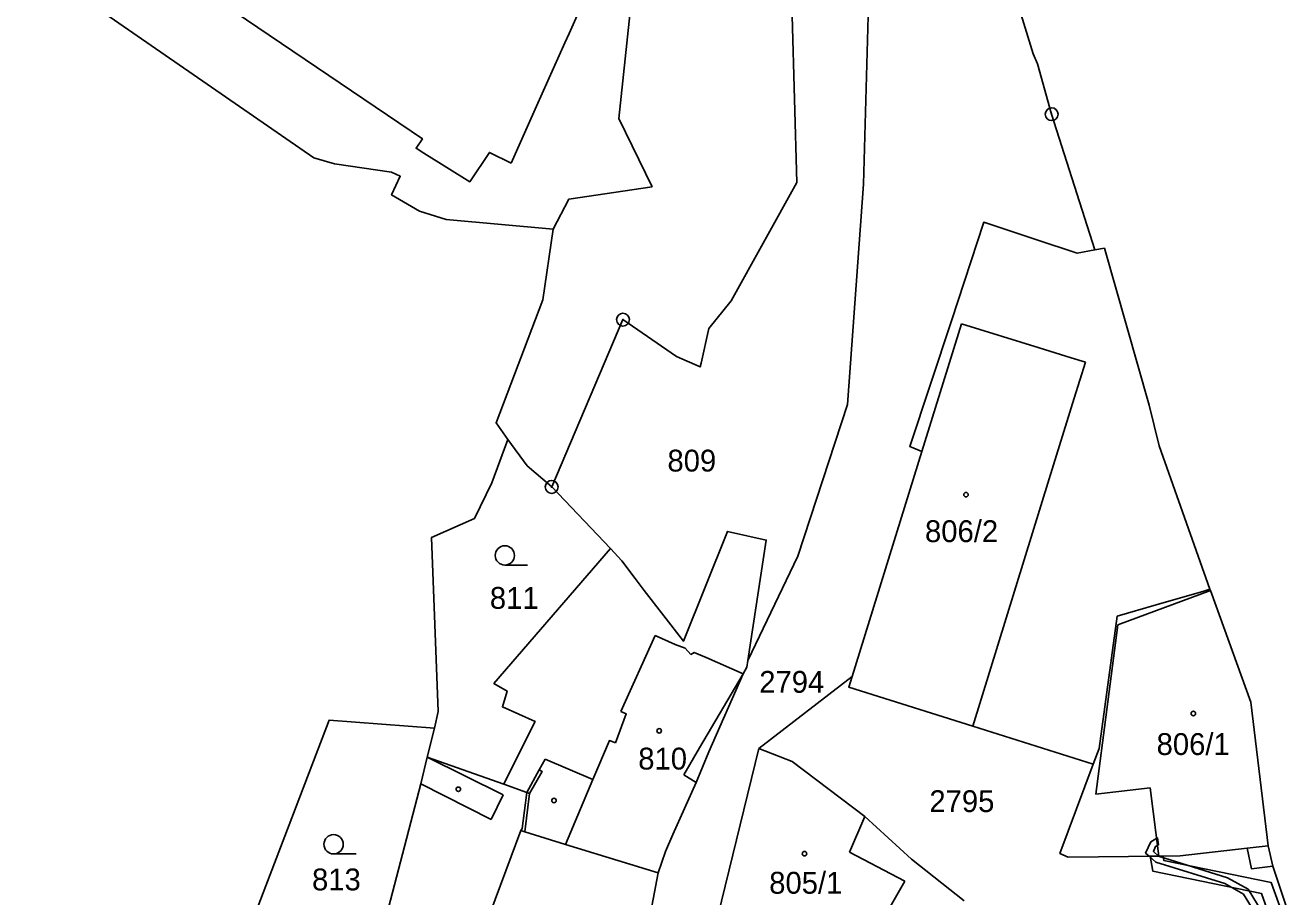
# Model space of a CAD drawing. Extents: x -644096 to -634268, y -1141430 to -1133463.
# Drawn here: x -639220.3 to -639122, y -1138046.4 to -1137978.7 of the extents above; entities that cross this region are included whole.
import ezdxf

# ---------------------------------------------------------------- set-up
doc = ezdxf.new("R2010")
doc.units = 0
for name, color, linetype in [('_CIVIL_CONSTRUCTION', 7, 'Continuous'), ('B_Hranice _3D', 7, 'Continuous'), ('M_Svah_Nasyp', 7, 'Continuous'), ('M_Svah_Zarez', 7, 'Continuous'), ('spodek_zarez', 7, 'Continuous'), ('svrsek_osa_sjezdy', 7, 'Continuous'), ('svrsek_osa_terminal_VRT', 7, 'Continuous'), ('svrsek_osa_VRT', 7, 'Continuous'), ('terminal_VRT', 7, 'Continuous')]:
    doc.layers.add(name, color=color, linetype=linetype)

msp = doc.modelspace()

# ---------------------------------------------------------------- linework, layer by layer
at = {"layer": '_CIVIL_CONSTRUCTION'}
for centre, radius in [((-639140.46, -1137985.58), 0.5), ((-639140.46, -1137985.58), 0.0303), ((-639173.8, -1138001.56), 0.5), ((-639173.8, -1138001.56), 0.0303), ((-639179.34, -1138014.57), 0.5), ((-639179.34, -1138014.57), 0.0303)]:
    msp.add_circle(centre, radius, dxfattribs=at)
at = {"layer": 'B_Hranice _3D'}
for points in [[(-639132.76, -1138042.17), (-639133.15, -1138043.06), (-639132.88, -1138043.3), (-639132.14, -1138043.29), (-639132.55, -1138042.92), (-639132.38, -1138042.53), (-639132.15, -1138042.41), (-639132.22, -1138041.88)], [(-639115.89, -1138066.53), (-639116.37, -1138066.26), (-639119.02, -1138059.01), (-639121.44, -1138052.48), (-639123.28, -1138048.97), (-639125.19, -1138045.87), (-639126.79, -1138044.97), (-639132.14, -1138043.29), (-639132.88, -1138043.3), (-639132.36, -1138043.76), (-639126.99, -1138045.43), (-639125.55, -1138046.25), (-639123.72, -1138049.21), (-639121.9, -1138052.68), (-639119.48, -1138059.19), (-639116.77, -1138066.6), (-639116.13, -1138066.97)], [(-639121.26, -1138067.88), (-639115.82, -1138066.33), (-639123.39, -1138045.34), (-639131.74, -1138043.62), (-639131.79, -1138043.29), (-639132.13, -1138043.29), (-639132.81, -1138043.3), (-639132.6, -1138044.46), (-639124.14, -1138046.2), (-639117.2, -1138065.68), (-639121.05, -1138066.78), (-639121.85, -1138067.01), (-639123.6, -1138068.11), (-639124.66, -1138069.7), (-639125.96, -1138070.77), (-639121.43, -1138067.93)]]:
    msp.add_lwpolyline(points, close=True, dxfattribs=at)
at = {"layer": 'M_Svah_Nasyp'}
for p, q in [((-639177.99, -1137979.29), (-639174.21, -1137970.84)), ((-639178.32, -1137980.02), (-639177.99, -1137979.29)), ((-639178.32, -1137980.02), (-639180.53, -1137984.95)), ((-639180.53, -1137984.95), (-639182.48, -1137989.39)), ((-639150.55, -1138011.81), (-639147.46, -1138001.89)), ((-639141.42, -1138003.76), (-639147.46, -1138001.89)), ((-639138.93, -1138004.53), (-639141.42, -1138003.76)), ((-639138.93, -1138004.53), (-639137.84, -1138004.87)), ((-639137.84, -1138004.87), (-639138.71, -1138007.68)), ((-639138.71, -1138007.68), (-639140.65, -1138013.95)), ((-639146.6, -1138033.19), (-639140.65, -1138013.95)), ((-639135.31, -1138025.3), (-639128.12, -1138022.63)), ((-639137.03, -1138038.48), (-639135.31, -1138025.3)), ((-639171.3, -1138026.14), (-639173.97, -1138032.04)), ((-639171.3, -1138026.14), (-639169.73, -1138026.82)), ((-639169.73, -1138026.82), (-639168.96, -1138027.12)), ((-639168.96, -1138027.12), (-639168.52, -1138027.6)), ((-639164.44, -1138029.12), (-639167.84, -1138034.86)), ((-639183.11, -1138038.51), (-639189.03, -1138035.59)), ((-639167.84, -1138034.86), (-639169.06, -1138036.97)), ((-639181.28, -1138038.33), (-639180.32, -1138036.59)), ((-639180.32, -1138036.59), (-639179.85, -1138035.74)), ((-639176.14, -1138037.34), (-639179.85, -1138035.74)), ((-639178.26, -1138042.38), (-639176.14, -1138037.34)), ((-639169.06, -1138036.97), (-639168.11, -1138037.56)), ((-639189.52, -1138037.67), (-639184.05, -1138040.45)), ((-639184.05, -1138040.45), (-639183.11, -1138038.51)), ((-639181.44, -1138041.41), (-639181.08, -1138038.43)), ((-639181.28, -1138038.33), (-639181.08, -1138038.43)), ((-639132.8, -1138037.98), (-639137.03, -1138038.48)), ((-639132.13, -1138043.29), (-639132.8, -1138037.98)), ((-639156.19, -1138042.98), (-639154.98, -1138040.2)), ((-639181.75, -1138041.31), (-639185.03, -1138050.09)), ((-639125.25, -1138042.67), (-639123.61, -1138042.48)), ((-639151.88, -1138045.23), (-639156.19, -1138042.98)), ((-639155.98, -1138052.38), (-639151.88, -1138045.23))]:
    msp.add_line(p, q, dxfattribs=at)
for points in [[(-639189.28, -1137988.61), (-639189.89, -1137988.23), (-639189.4, -1137987.5), (-639221.41, -1137965.81), (-639222.01, -1137966.41), (-639225.98, -1137962.87), (-639223.85, -1137960.77), (-639226.67, -1137958.19), (-639220.08, -1137950.16), (-639223.04, -1137947.55), (-639219.37, -1137943.38), (-639219.59, -1137943.19), (-639219.46, -1137943.04), (-639220.29, -1137942.31), (-639217.09, -1137938.68), (-639216.26, -1137939.41), (-639216.13, -1137939.26), (-639215.91, -1137939.46), (-639212.22, -1137935.28), (-639209.4, -1137937.9), (-639202.93, -1137930.57), (-639225.23, -1137921.93)], [(-639189.28, -1137988.61), (-639185.71, -1137990.83), (-639184.19, -1137988.55), (-639182.48, -1137989.39)], [(-639168.52, -1138027.6), (-639168.27, -1138027.44), (-639167.34, -1138027.85), (-639164.44, -1138029.12)], [(-639173.97, -1138032.04), (-639173.54, -1138032.22), (-639174.39, -1138034.47)], [(-639174.39, -1138034.47), (-639174.85, -1138034.3), (-639176.14, -1138037.34)], [(-639181.08, -1138038.43), (-639180.09, -1138036.7), (-639180.32, -1138036.59)]]:
    msp.add_lwpolyline(points, dxfattribs=at)
at = {"layer": 'M_Svah_Zarez'}
for centre in [(-639147.117, -1138015.169), (-639129.437, -1138032.199), (-639170.977, -1138033.539), (-639186.597, -1138038.089), (-639179.167, -1138038.969), (-639159.677, -1138043.099)]:
    msp.add_circle(centre, 0.175, dxfattribs=at)
at = {"layer": 'spodek_zarez'}
msp.add_circle((-638683.068, -1137056.847), 1378.084, dxfattribs=at)
at = {"layer": 'svrsek_osa_sjezdy'}
for p, q in [((-639182.983, -1138020.65), (-639181.233, -1138020.65)), ((-639196.303, -1138043.12), (-639194.553, -1138043.12))]:
    msp.add_line(p, q, dxfattribs=at)
for centre in [(-639182.983, -1138019.9), (-639196.303, -1138042.37)]:
    msp.add_circle(centre, 0.75, dxfattribs=at)
at = {"layer": 'svrsek_osa_terminal_VRT'}
msp.add_arc((-642050.261, -1145189.597), 8802.25, 41.4131519, 75.3170489, dxfattribs=at)
at = {"layer": 'terminal_VRT'}
for p, q in [((-639171.52, -1137991.22), (-639174.12, -1137985.92)), ((-639180.02, -1138000.01), (-639179.22, -1137994.51)), ((-639182.74, -1138010.88), (-639183.99, -1138014.26)), ((-639181.26, -1138012.92), (-639182.74, -1138010.88)), ((-639179.34, -1138014.57), (-639181.26, -1138012.92)), ((-639179.34, -1138014.57), (-639174.77, -1138019.36)), ((-639163.23, -1138034.93), (-639155.98, -1138029.32)), ((-639189.03, -1138035.59), (-639188.46, -1138033.33)), ((-639189.03, -1138035.59), (-639183.07, -1138037.7)), ((-639174.27, -1138061.85), (-639171.07, -1138044.6))]:
    msp.add_line(p, q, dxfattribs=at)
for points in [[(-639137.11, -1137996.12), (-639140.46, -1137985.58), (-639141.55, -1137981.66), (-639141.91, -1137980.88), (-639143.58, -1137975.39), (-639143.99, -1137974.6), (-639144.75, -1137970.5), (-639145.22, -1137959.56)], [(-639174.12, -1137985.92), (-639172.64, -1137971.97), (-639173.95, -1137970.25)], [(-639219.88, -1137973.73), (-639197.84, -1137988.96), (-639196.23, -1137989.43), (-639191.8, -1137990.08), (-639191.12, -1137990.4), (-639191.79, -1137991.86), (-639189.63, -1137993.12), (-639187.56, -1137993.78), (-639179.22, -1137994.51)], [(-639154.74, -1137977.94), (-639160.65, -1137977.92), (-639160.29, -1137990.9), (-639165.39, -1138000.1), (-639167.12, -1138002.25), (-639167.71, -1138004.94), (-639167.79, -1138005.23), (-639169.63, -1138004.42), (-639173.8, -1138001.56), (-639179.34, -1138014.57)], [(-639164.09, -1138028.08), (-639160.21, -1138019.97), (-639156.34, -1138008.16), (-639155.1, -1137991.03), (-639154.74, -1137977.94)], [(-639179.22, -1137994.51), (-639178, -1137992.18), (-639171.52, -1137991.22)], [(-639137.11, -1137996.12), (-639138.48, -1137996.4), (-639141.7, -1137995.33), (-639145.74, -1137993.98), (-639148.25, -1138001.65), (-639151.5, -1138011.42), (-639150.55, -1138011.81), (-639155.98, -1138029.32)], [(-639128.16, -1138022.53), (-639132.11, -1138011.37), (-639132.88, -1138008.22), (-639136.36, -1137996), (-639137.11, -1137996.12)], [(-639182.74, -1138010.88), (-639183.67, -1138009.58), (-639180.02, -1138000.01)], [(-639183.99, -1138014.26), (-639185.35, -1138017.04), (-639188.7, -1138018.51), (-639188.17, -1138032.04), (-639188.46, -1138033.33)], [(-639174.77, -1138019.36), (-639173.89, -1138020.31), (-639172.86, -1138021.7), (-639172.15, -1138022.62), (-639169.1, -1138026.57), (-639165.67, -1138018.03), (-639162.66, -1138018.71), (-639164.09, -1138028.08)], [(-639183.07, -1138037.7), (-639181.63, -1138034.82), (-639180.63, -1138032.81), (-639183.17, -1138031.68), (-639182.81, -1138030.45), (-639183.84, -1138029.85), (-639174.77, -1138019.36)], [(-639128.16, -1138022.53), (-639128.62, -1138022.67), (-639132.34, -1138023.75), (-639135.36, -1138024.63), (-639136.77, -1138034.91), (-639137.23, -1138036.13)], [(-639123.26, -1138044.07), (-639123.61, -1138042.48), (-639124.96, -1138031.31), (-639128.12, -1138022.63), (-639128.16, -1138022.53)], [(-639171.07, -1138044.6), (-639170.48, -1138042.93), (-639169.92, -1138041.62), (-639168.11, -1138037.56), (-639167.11, -1138035.19), (-639164.44, -1138029.12), (-639164.17, -1138028.58), (-639164.09, -1138028.08)], [(-639155.98, -1138029.32), (-639156.24, -1138030.16), (-639146.6, -1138033.19), (-639137.23, -1138036.13)], [(-639188.46, -1138033.33), (-639196.65, -1138032.72), (-639204.34, -1138052.86)], [(-639189.03, -1138035.59), (-639189.52, -1138037.67), (-639193.47, -1138052.78), (-639191.86, -1138053.31), (-639192.88, -1138056.29)], [(-639162.68, -1138049.14), (-639166.43, -1138047.96), (-639163.23, -1138034.93)], [(-639163.23, -1138034.93), (-639160.64, -1138035.92), (-639154.98, -1138040.2), (-639151.37, -1138043.52), (-639147.27, -1138046.77)], [(-639137.23, -1138036.13), (-639139.82, -1138043.08), (-639139.18, -1138043.36), (-639132.13, -1138043.29), (-639130.46, -1138043.27), (-639125.25, -1138042.67), (-639124.93, -1138044.27), (-639123.26, -1138044.07)], [(-639183.07, -1138037.7), (-639181.28, -1138038.33), (-639181.65, -1138041.13), (-639181.75, -1138041.31), (-639181.44, -1138041.41), (-639178.26, -1138042.38), (-639171.07, -1138044.6)], [(-639115.23, -1138069.2), (-639114.9, -1138069.08), (-639123.26, -1138044.07)]]:
    msp.add_lwpolyline(points, dxfattribs=at)

# ---------------------------------------------------------------- texts
at = {"layer": 'svrsek_osa_VRT'}
for s, p in [('809', (-639170.34, -1138013.375)), ('806/2', (-639150.31, -1138018.865)), ('811', (-639184.15, -1138024.055)), ('2794', (-639163.201, -1138030.585)), ('806/1', (-639132.3, -1138035.425)), ('810', (-639172.61, -1138036.555)), ('2795', (-639149.97, -1138039.865)), ('813', (-639197.98, -1138045.955)), ('805/1', (-639162.426, -1138046.215))]:
    msp.add_text(s, height=1.7, dxfattribs=at).set_placement(p)

doc.saveas('drawing.dxf')
